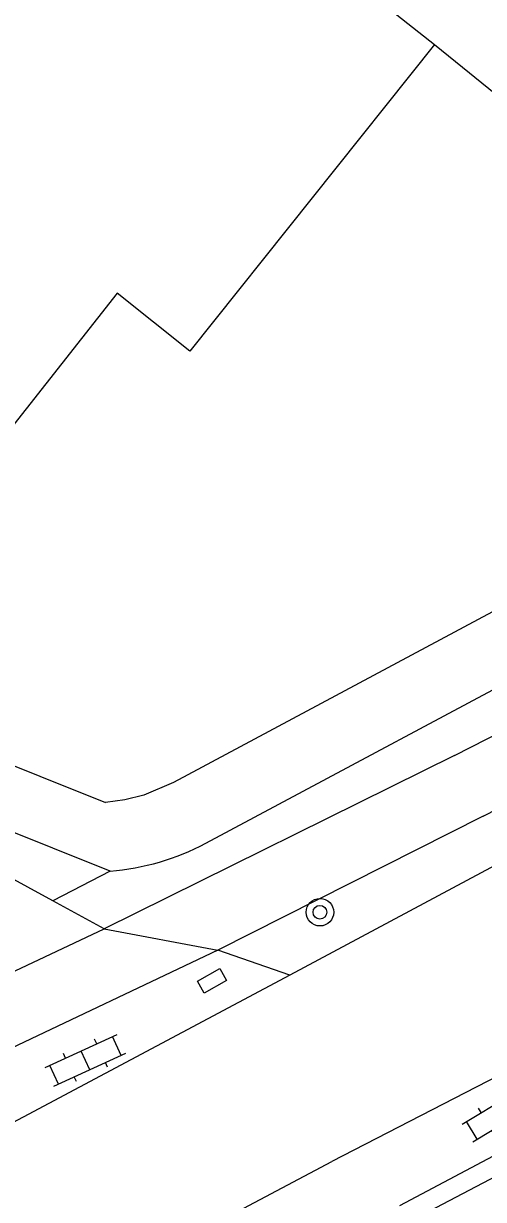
# Model space of a CAD drawing. Extents: x 135999 to 138000, y 396000 to 398501.
# Drawn here: x 137034.41 to 137047.79, y 398438.79 to 398473.02 of the extents above; entities that cross this region are included whole.
import ezdxf

# ---------------------------------------------------------------- set-up
doc = ezdxf.new("R2010")
doc.units = 0
for name, color, linetype in [('gg-afsc-erfafscheiding', 7, 'Continuous'), ('gg-bbg-hoofdgebouw', 7, 'Continuous'), ('gg-knt-verharding', 7, 'Continuous'), ('gg-kntw-bovenkant insteek waterloop', 7, 'Continuous'), ('gt-grn-groengrens', 7, 'Continuous'), ('gt-grn-weggrens', 7, 'Continuous'), ('gt-symb-boom', 7, 'Continuous'), ('gt-symb-klinker verharding', 7, 'Continuous'), ('gt-symb-kolk center center', 7, 'Continuous')]:
    doc.layers.add(name, color=color, linetype=linetype)

# ---------------------------------------------------------------- blocks, each defined once
blk = doc.blocks.new('gt0-BOOM')
at = {"layer": 'gt-symb-boom'}
for radius in [0.4, 0.2]:
    blk.add_circle((0, 0), radius, dxfattribs=at)
blk = doc.blocks.new('gt0-KL1')
at = {"layer": 'gt-symb-klinker verharding'}
for p, q in [((-0.5, 0.3), (-0.5, 0.45)), ((0.5, 0.3), (0.5, 0.45)), ((-1.15, 0.3), (1.15, 0.3)), ((-1, -0.3), (-1, 0.3)), ((0, -0.3), (0, 0.3)), ((1, -0.3), (1, 0.3)), ((-1.15, -0.3), (1.15, -0.3)), ((-0.5, -0.45), (-0.5, -0.3)), ((0.5, -0.45), (0.5, -0.3))]:
    blk.add_line(p, q, dxfattribs=at)
blk = doc.blocks.new('gt0-KOLKCC')
at = {"layer": 'gt-symb-kolk center center'}
blk.add_lwpolyline([(-0.375, 0.2), (0.375, 0.2), (0.375, -0.2), (-0.375, -0.2)], close=True, dxfattribs=at)

msp = doc.modelspace()

# ---------------------------------------------------------------- linework, layer by layer
at = {"layer": 'gg-afsc-erfafscheiding'}
msp.add_line((137045.432, 398438.048), (137059.55, 398445.448), dxfattribs=at)
at = {"layer": 'gg-bbg-hoofdgebouw'}
msp.add_line((137039.511, 398477.847), (137046.365, 398472.409), dxfattribs=at)
msp.add_lwpolyline([(137046.365, 398472.409), (137039.248, 398463.487), (137037.137, 398465.17), (137031.836, 398458.443), (137031.706, 398458.534)], dxfattribs=at)
at = {"layer": 'gg-knt-verharding'}
for p, q in [((137046.365, 398472.409), (137059.247, 398461.937)), ((137054.96, 398452.18), (137042.16, 398445.32)), ((137046.95, 398451.72), (137036.76, 398446.67)), ((137047.775, 398449.952), (137040.06, 398446.05)), ((137036.76, 398446.67), (137035.264, 398447.487)), ((137056.83, 398446.86), (137043.383, 398439.895)), ((137030.33, 398443.64), (137036.76, 398446.67)), ((137040.06, 398446.05), (137031.373, 398441.916)), ((137042.16, 398445.32), (137040.06, 398446.05)), ((137045.356, 398438.623), (137059.268, 398445.981)), ((137042.16, 398445.32), (137031.115, 398439.442)), ((137030.843, 398433.289), (137043.383, 398439.895))]:
    msp.add_line(p, q, dxfattribs=at)
msp.add_lwpolyline([(137035.264, 398447.487), (137032.24, 398449.14), (137031.593, 398448.297)], dxfattribs=at)
for centre, radius, start, end in [((136921.522, 398701.849), 279.816, 296.63161, 300.10886), ((136926.507, 398694.347), 272.828, 296.39045, 299.7015)]:
    msp.add_arc(centre, radius, start, end, dxfattribs=at)
at = {"layer": 'gg-kntw-bovenkant insteek waterloop'}
for points in [[(137036.932, 398448.354), (136974.71, 398473.335), (136936.36, 398489.142), (136937.046, 398490.807), (136975.396, 398475), (137036.796, 398450.349)], [(137057.725, 398461.002), (137049.993, 398456.934), (137038.773, 398450.927), (137037.917, 398450.566), (137037.363, 398450.425), (137036.796, 398450.349)], [(137039.717, 398449.164), (137050.888, 398455.145), (137056.808, 398458.23)]]:
    msp.add_lwpolyline(points, dxfattribs=at)
msp.add_arc((137036.414, 398455.326), 6.991, 274.2451, 298.1884, dxfattribs=at)
at = {"layer": 'gt-grn-groengrens'}
msp.add_line((137036.932, 398448.354), (137035.264, 398447.487), dxfattribs=at)
at = {"layer": 'gt-grn-weggrens'}
msp.add_line((137036.76, 398446.67), (137040.06, 398446.05), dxfattribs=at)

# ---------------------------------------------------------------- block references
at = {"layer": 'gt-symb-boom'}
msp.add_blockref('gt0-BOOM', (137043.034, 398447.154), dxfattribs=at)
at = {"layer": 'gt-symb-klinker verharding'}
for p, rotation in [((137036.216, 398442.843), 24.719093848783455), ((137048.304, 398441.325), 31.081729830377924)]:
    msp.add_blockref('gt0-KL1', p, dxfattribs=dict(at, rotation=rotation))
at = {"layer": 'gt-symb-kolk center center', "rotation": -150.84518962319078}
msp.add_blockref('gt0-KOLKCC', (137039.894, 398445.16), dxfattribs=at)

doc.saveas('drawing.dxf')
